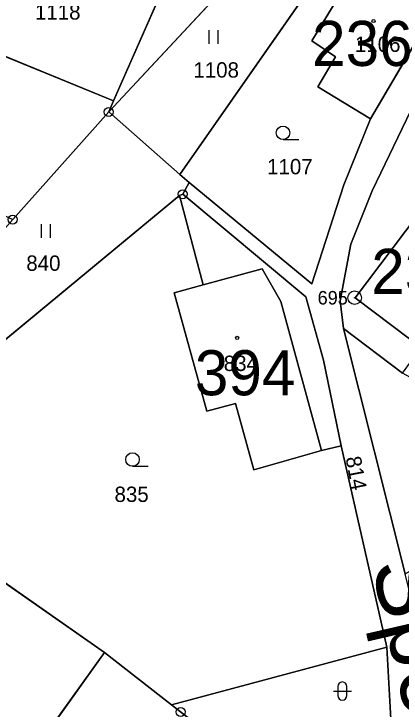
# Model space of a CAD drawing. Extents: x -689422 to -685210, y -987725 to -982160.
# Drawn here: x -687112.2 to -687069.3, y -985395.8 to -985318.7 of the extents above; entities that cross this region are included whole.
import ezdxf

# ---------------------------------------------------------------- set-up
doc = ezdxf.new("R2010")
doc.units = 0
for name, color, linetype in [('KN_Budovy', 7, 'Continuous'), ('KN_Budovy_cisla_domovni', 7, 'Continuous'), ('KN_Hranice_parcel', 7, 'Continuous'), ('KN_Hranice_parcel_vnitrni_kresba', 7, 'Continuous'), ('KN_Parcelni cisla', 7, 'Continuous'), ('KN_Polygon parcely', 7, 'Continuous'), ('KN_Popisy_pomistni nazvy nazvy ulic', 7, 'Continuous'), ('KN_POZEMKY_OSTATNI PLOCHA', 7, 'Continuous'), ('KN_POZEMKY_TTP', 7, 'Continuous'), ('KN_POZEMKY_ZAHRADA', 7, 'Continuous'), ('KN_POZEMKY_ZASTAVENA PLOCHA', 7, 'Continuous'), ('KN_VYUZITI_13_zastavena plocha_zboreniste', 7, 'Continuous'), ('KN_VYUZITI_17_ostatni plocha_ostatni komunikace', 7, 'Continuous'), ('KN_VYUZITI_27_ostatni plocha_neplodna puda', 7, 'Continuous'), ('KN_Značky bodu BP', 7, 'Continuous'), ('KN_Značky budov', 7, 'Continuous'), ('KN_Značky kultur', 7, 'Continuous')]:
    doc.layers.add(name, color=color, linetype=linetype)

msp = doc.modelspace()

# ---------------------------------------------------------------- linework, layer by layer
at = {"layer": 'KN_Budovy'}
for points in [[(-687078.51, -985326.77), (-687072.68, -985330.31), (-687065.31, -985317.8), (-687073.83, -985312.84), (-687079.19, -985321.67), (-687076.55, -985323.43)], [(-687059.67, -985343.81), (-687065.94, -985338.98), (-687074.38, -985350.15), (-687068.35, -985354.72), (-687065.03, -985350.18), (-687064.17, -985350.81), (-687063.44, -985349.81), (-687063.2, -985349.98), (-687061.56, -985347.75), (-687062.02, -985347.41)], [(-687082.62, -985350.55), (-687084.71, -985346.95), (-687091.23, -985348.71), (-687094.47, -985349.59), (-687090.83, -985362.74), (-687087.65, -985361.86), (-687085.62, -985369.23), (-687078.13, -985367.09)]]:
    msp.add_lwpolyline(points, close=True, dxfattribs=at)
at = {"layer": 'KN_Hranice_parcel'}
for p, q in [((-687080.88, -985307.2), (-687101.72, -985329.55)), ((-687101.18, -985328.31), (-687150.91, -985307.97)), ((-687076.55, -985311.77), (-687093.82, -985336.47)), ((-687094.98, -985314.21), (-687101.18, -985328.31)), ((-687065.31, -985317.8), (-687072.68, -985330.31)), ((-687101.72, -985329.55), (-687101.18, -985328.31)), ((-687101.72, -985329.55), (-687112.38, -985341.48)), ((-687093.82, -985336.47), (-687101.72, -985329.55)), ((-687092.8, -985337.37), (-687093.82, -985336.47)), ((-687092.8, -985337.37), (-687093.51, -985338.67)), ((-687093.87, -985338.8), (-687129.88, -985368.57)), ((-687093.51, -985338.67), (-687093.87, -985338.8)), ((-687069.11, -985358.52), (-687075.66, -985353.56)), ((-687068.84, -985380.75), (-687075.66, -985353.56)), ((-687075.92, -985366.55), (-687070.88, -985388.88)), ((-687102.18, -985389.49), (-687121.37, -985376.1)), ((-687070.88, -985388.88), (-687094.74, -985395.3)), ((-687094.74, -985395.3), (-687102.18, -985389.49))]:
    msp.add_line(p, q, dxfattribs=at)
for points in [[(-687065.31, -985317.8), (-687073.83, -985312.84), (-687079.19, -985321.67), (-687076.55, -985323.43), (-687078.51, -985326.77), (-687072.68, -985330.31)], [(-687075.66, -985353.56), (-687076.05, -985350.48), (-687074.85, -985344.2), (-687072.5, -985338.29), (-687068.2, -985329.39), (-687063.64, -985323.79), (-687062.1, -985321.9)], [(-687072.68, -985330.31), (-687075.64, -985337.63), (-687079.19, -985348.61), (-687092.8, -985337.37)], [(-687093.87, -985338.8), (-687091.23, -985348.71), (-687094.47, -985349.59), (-687090.83, -985362.74), (-687087.65, -985361.86), (-687085.62, -985369.23), (-687078.13, -985367.09), (-687075.92, -985366.55)], [(-687093.51, -985338.67), (-687079.84, -985350.05), (-687077.9, -985357.06), (-687075.92, -985366.55)], [(-687058.93, -985344.38), (-687059.67, -985343.81), (-687065.94, -985338.98), (-687074.38, -985350.15), (-687068.35, -985354.72), (-687067.07, -985355.68)], [(-687070.88, -985388.88), (-687070.4, -985397.54), (-687069.86, -985405.81)], [(-687103.93, -985408.99), (-687112.13, -985403.33), (-687102.18, -985389.49)], [(-687094.74, -985395.3), (-687093.75, -985396.07), (-687082.92, -985404.46)]]:
    msp.add_lwpolyline(points, dxfattribs=at)
at = {"layer": 'KN_Hranice_parcel_vnitrni_kresba'}
for p, q in [((-687091.23, -985348.71), (-687084.71, -985346.95)), ((-687084.71, -985346.95), (-687082.62, -985350.55)), ((-687082.62, -985350.55), (-687078.13, -985367.09))]:
    msp.add_line(p, q, dxfattribs=at)
at = {"layer": 'KN_Polygon parcely'}
for points in [[(-687044.91, -985229.69), (-687053.52, -985273.21), (-687056.57, -985286.17), (-687061.3, -985303.76), (-687064.09, -985315.73), (-687065.31, -985317.8), (-687072.68, -985330.31), (-687075.64, -985337.63), (-687079.19, -985348.61), (-687092.8, -985337.37), (-687093.51, -985338.67), (-687079.84, -985350.05), (-687077.9, -985357.06), (-687075.92, -985366.55), (-687070.88, -985388.88), (-687070.4, -985397.54)], [(-687065.57, -985399.32), (-687065.41, -985394.4), (-687068.84, -985380.75), (-687075.66, -985353.56), (-687076.05, -985350.48), (-687074.85, -985344.2), (-687072.5, -985338.29), (-687068.2, -985329.39), (-687063.64, -985323.79), (-687062.1, -985321.9), (-687060.02, -985318.78), (-687059.8, -985316.96), (-687059.38, -985313.55), (-687056.97, -985303.54), (-687054.67, -985297.63), (-687047.56, -985279.34), (-687046.14, -985274.39), (-687037.71, -985234.52)]]:
    msp.add_lwpolyline(points, dxfattribs=at)
for points in [[(-687146.87, -985294.29), (-687148.77, -985301.2), (-687150.58, -985307.06), (-687150.91, -985307.97), (-687101.18, -985328.31), (-687094.98, -985314.21)], [(-687094.98, -985314.21), (-687101.18, -985328.31), (-687101.72, -985329.55), (-687080.88, -985307.2), (-687088.27, -985298.92), (-687089.2, -985301.03)], [(-687101.72, -985329.55), (-687093.82, -985336.47), (-687076.55, -985311.77), (-687080.88, -985307.2)], [(-687150.91, -985307.97), (-687152.72, -985312.8), (-687155.2, -985318.42), (-687156.47, -985320.88), (-687112.38, -985341.48), (-687101.72, -985329.55), (-687101.18, -985328.31)], [(-687074.44, -985309.23), (-687076.55, -985311.77), (-687093.82, -985336.47), (-687092.8, -985337.37), (-687079.19, -985348.61), (-687075.64, -985337.63), (-687072.68, -985330.31), (-687078.51, -985326.77), (-687076.55, -985323.43), (-687079.19, -985321.67), (-687073.83, -985312.84), (-687065.31, -985317.8), (-687064.09, -985315.73), (-687064.88, -985315.27)], [(-687078.51, -985326.77), (-687072.68, -985330.31), (-687065.31, -985317.8), (-687073.83, -985312.84), (-687079.19, -985321.67), (-687076.55, -985323.43)], [(-687075.66, -985353.56), (-687069.11, -985358.52), (-687067.07, -985355.68), (-687068.35, -985354.72), (-687074.38, -985350.15), (-687065.94, -985338.98), (-687059.67, -985343.81), (-687058.93, -985344.38), (-687052.71, -985335.73), (-687060.18, -985329.12), (-687057.46, -985326.13), (-687060.49, -985323.37), (-687062.1, -985321.9), (-687063.64, -985323.79), (-687068.2, -985329.39), (-687072.5, -985338.29), (-687074.85, -985344.2), (-687076.05, -985350.48)], [(-687092.8, -985337.37), (-687093.82, -985336.47), (-687101.72, -985329.55), (-687112.38, -985341.48), (-687123.84, -985354.3), (-687133.46, -985365.06), (-687134.45, -985364.6), (-687136.61, -985367.73), (-687137.29, -985368.72), (-687132.51, -985372.2), (-687129.88, -985368.57), (-687093.87, -985338.8), (-687093.51, -985338.67)], [(-687121.37, -985376.1), (-687102.18, -985389.49), (-687094.74, -985395.3), (-687070.88, -985388.88), (-687075.92, -985366.55), (-687078.13, -985367.09), (-687085.62, -985369.23), (-687087.65, -985361.86), (-687090.83, -985362.74), (-687094.47, -985349.59), (-687091.23, -985348.71), (-687093.87, -985338.8), (-687129.88, -985368.57)], [(-687087.65, -985361.86), (-687085.62, -985369.23), (-687078.13, -985367.09), (-687075.92, -985366.55), (-687077.9, -985357.06), (-687079.84, -985350.05), (-687093.51, -985338.67), (-687093.87, -985338.8), (-687091.23, -985348.71), (-687094.47, -985349.59), (-687090.83, -985362.74)], [(-687065.94, -985338.98), (-687074.38, -985350.15), (-687068.35, -985354.72), (-687067.07, -985355.68), (-687064.99, -985352.79), (-687058.93, -985344.38), (-687059.67, -985343.81)], [(-687047.03, -985375.22), (-687046.29, -985374.06), (-687056.87, -985366.24), (-687061.57, -985362.62), (-687069.11, -985358.52), (-687075.66, -985353.56), (-687068.84, -985380.75), (-687061.87, -985376.86), (-687055.61, -985384.09)], [(-687112.13, -985403.33), (-687102.18, -985389.49), (-687121.37, -985376.1), (-687134.32, -985395.25), (-687138.98, -985406.55), (-687120.58, -985411.29), (-687111.14, -985414.5), (-687103.93, -985408.99)], [(-687078.09, -985399.65), (-687075.21, -985400.62), (-687075.4, -985401.2), (-687072.5, -985402.16), (-687074.75, -985408.93), (-687079.64, -985407.3), (-687070.72, -985414.43), (-687069.59, -985414.85), (-687069.86, -985405.81), (-687070.4, -985397.54), (-687070.88, -985388.88), (-687094.74, -985395.3), (-687093.75, -985396.07), (-687082.92, -985404.46), (-687081.19, -985399.26), (-687078.3, -985400.23)], [(-687102.18, -985389.49), (-687112.13, -985403.33), (-687103.93, -985408.99), (-687097.64, -985404.4), (-687070.72, -985414.43), (-687079.64, -985407.3), (-687083.44, -985406.03), (-687082.92, -985404.46), (-687093.75, -985396.07), (-687094.74, -985395.3)]]:
    msp.add_lwpolyline(points, close=True, dxfattribs=at)
at = {"layer": 'KN_POZEMKY_OSTATNI PLOCHA'}
for p, q in [((-687072.68, -985330.31), (-687065.31, -985317.8)), ((-687068.2, -985329.39), (-687072.5, -985338.29)), ((-687075.64, -985337.63), (-687072.68, -985330.31)), ((-687093.51, -985338.67), (-687092.8, -985337.37)), ((-687092.8, -985337.37), (-687079.19, -985348.61)), ((-687079.19, -985348.61), (-687075.64, -985337.63)), ((-687079.84, -985350.05), (-687093.51, -985338.67)), ((-687072.5, -985338.29), (-687074.85, -985344.2)), ((-687074.85, -985344.2), (-687076.05, -985350.48)), ((-687077.9, -985357.06), (-687079.84, -985350.05)), ((-687076.05, -985350.48), (-687075.66, -985353.56)), ((-687075.66, -985353.56), (-687068.84, -985380.75)), ((-687075.92, -985366.55), (-687077.9, -985357.06)), ((-687070.88, -985388.88), (-687075.92, -985366.55)), ((-687094.74, -985395.3), (-687070.88, -985388.88)), ((-687070.88, -985388.88), (-687070.4, -985397.54)), ((-687070.4, -985397.54), (-687070.88, -985388.88)), ((-687093.75, -985396.07), (-687094.74, -985395.3))]:
    msp.add_line(p, q, dxfattribs=at)
at = {"layer": 'KN_POZEMKY_TTP'}
for p, q in [((-687080.88, -985307.2), (-687101.72, -985329.55)), ((-687101.72, -985329.55), (-687080.88, -985307.2)), ((-687101.18, -985328.31), (-687150.91, -985307.97)), ((-687150.91, -985307.97), (-687101.18, -985328.31)), ((-687076.55, -985311.77), (-687093.82, -985336.47)), ((-687094.98, -985314.21), (-687101.18, -985328.31)), ((-687101.18, -985328.31), (-687094.98, -985314.21)), ((-687101.18, -985328.31), (-687101.72, -985329.55)), ((-687101.72, -985329.55), (-687101.18, -985328.31)), ((-687112.38, -985341.48), (-687101.72, -985329.55)), ((-687101.72, -985329.55), (-687112.38, -985341.48)), ((-687101.72, -985329.55), (-687093.82, -985336.47)), ((-687093.82, -985336.47), (-687101.72, -985329.55)), ((-687093.82, -985336.47), (-687092.8, -985337.37)), ((-687092.8, -985337.37), (-687093.51, -985338.67)), ((-687093.87, -985338.8), (-687129.88, -985368.57)), ((-687093.51, -985338.67), (-687093.87, -985338.8))]:
    msp.add_line(p, q, dxfattribs=at)
at = {"layer": 'KN_POZEMKY_ZAHRADA'}
for p, q in [((-687093.82, -985336.47), (-687076.55, -985311.77)), ((-687073.83, -985312.84), (-687079.19, -985321.67)), ((-687079.19, -985321.67), (-687076.55, -985323.43)), ((-687076.55, -985323.43), (-687078.51, -985326.77)), ((-687078.51, -985326.77), (-687072.68, -985330.31)), ((-687072.5, -985338.29), (-687068.2, -985329.39)), ((-687072.68, -985330.31), (-687075.64, -985337.63)), ((-687092.8, -985337.37), (-687093.82, -985336.47)), ((-687079.19, -985348.61), (-687092.8, -985337.37)), ((-687075.64, -985337.63), (-687079.19, -985348.61)), ((-687129.88, -985368.57), (-687093.87, -985338.8)), ((-687093.87, -985338.8), (-687091.23, -985348.71)), ((-687074.85, -985344.2), (-687072.5, -985338.29)), ((-687065.94, -985338.98), (-687074.38, -985350.15)), ((-687076.05, -985350.48), (-687074.85, -985344.2)), ((-687091.23, -985348.71), (-687094.47, -985349.59)), ((-687094.47, -985349.59), (-687090.83, -985362.74)), ((-687075.66, -985353.56), (-687076.05, -985350.48)), ((-687074.38, -985350.15), (-687068.35, -985354.72)), ((-687075.66, -985353.56), (-687069.11, -985358.52)), ((-687068.84, -985380.75), (-687075.66, -985353.56)), ((-687069.11, -985358.52), (-687075.66, -985353.56)), ((-687090.83, -985362.74), (-687087.65, -985361.86)), ((-687087.65, -985361.86), (-687085.62, -985369.23)), ((-687078.13, -985367.09), (-687075.92, -985366.55)), ((-687075.92, -985366.55), (-687070.88, -985388.88)), ((-687085.62, -985369.23), (-687078.13, -985367.09)), ((-687102.18, -985389.49), (-687121.37, -985376.1)), ((-687121.37, -985376.1), (-687102.18, -985389.49)), ((-687070.88, -985388.88), (-687094.74, -985395.3)), ((-687102.18, -985389.49), (-687112.13, -985403.33)), ((-687094.74, -985395.3), (-687102.18, -985389.49))]:
    msp.add_line(p, q, dxfattribs=at)
at = {"layer": 'KN_POZEMKY_ZASTAVENA PLOCHA'}
for p, q in [((-687079.19, -985321.67), (-687073.83, -985312.84)), ((-687065.31, -985317.8), (-687072.68, -985330.31)), ((-687076.55, -985323.43), (-687079.19, -985321.67)), ((-687078.51, -985326.77), (-687076.55, -985323.43)), ((-687072.68, -985330.31), (-687078.51, -985326.77)), ((-687093.87, -985338.8), (-687093.51, -985338.67)), ((-687091.23, -985348.71), (-687093.87, -985338.8)), ((-687093.51, -985338.67), (-687079.84, -985350.05)), ((-687074.38, -985350.15), (-687065.94, -985338.98)), ((-687094.47, -985349.59), (-687091.23, -985348.71)), ((-687090.83, -985362.74), (-687094.47, -985349.59)), ((-687079.84, -985350.05), (-687077.9, -985357.06)), ((-687068.35, -985354.72), (-687074.38, -985350.15)), ((-687077.9, -985357.06), (-687075.92, -985366.55)), ((-687087.65, -985361.86), (-687090.83, -985362.74)), ((-687085.62, -985369.23), (-687087.65, -985361.86)), ((-687075.92, -985366.55), (-687078.13, -985367.09)), ((-687078.13, -985367.09), (-687085.62, -985369.23)), ((-687112.13, -985403.33), (-687102.18, -985389.49)), ((-687102.18, -985389.49), (-687094.74, -985395.3)), ((-687094.74, -985395.3), (-687093.75, -985396.07))]:
    msp.add_line(p, q, dxfattribs=at)
at = {"layer": 'KN_VYUZITI_13_zastavena plocha_zboreniste'}
for p, q in [((-687112.13, -985403.33), (-687102.18, -985389.49)), ((-687102.18, -985389.49), (-687094.74, -985395.3)), ((-687094.74, -985395.3), (-687093.75, -985396.07))]:
    msp.add_line(p, q, dxfattribs=at)
at = {"layer": 'KN_VYUZITI_17_ostatni plocha_ostatni komunikace'}
for p, q in [((-687072.68, -985330.31), (-687065.31, -985317.8)), ((-687068.2, -985329.39), (-687072.5, -985338.29)), ((-687075.64, -985337.63), (-687072.68, -985330.31)), ((-687093.51, -985338.67), (-687092.8, -985337.37)), ((-687092.8, -985337.37), (-687079.19, -985348.61)), ((-687079.19, -985348.61), (-687075.64, -985337.63)), ((-687079.84, -985350.05), (-687093.51, -985338.67)), ((-687072.5, -985338.29), (-687074.85, -985344.2)), ((-687074.85, -985344.2), (-687076.05, -985350.48)), ((-687077.9, -985357.06), (-687079.84, -985350.05)), ((-687076.05, -985350.48), (-687075.66, -985353.56)), ((-687075.66, -985353.56), (-687068.84, -985380.75)), ((-687075.92, -985366.55), (-687077.9, -985357.06)), ((-687070.88, -985388.88), (-687075.92, -985366.55)), ((-687070.4, -985397.54), (-687070.88, -985388.88))]:
    msp.add_line(p, q, dxfattribs=at)
at = {"layer": 'KN_VYUZITI_27_ostatni plocha_neplodna puda'}
for p, q in [((-687094.74, -985395.3), (-687070.88, -985388.88)), ((-687070.88, -985388.88), (-687070.4, -985397.54)), ((-687093.75, -985396.07), (-687094.74, -985395.3))]:
    msp.add_line(p, q, dxfattribs=at)
at = {"layer": 'KN_Značky bodu BP'}
for centre, radius in [((-687101.72, -985329.55), 0.5), ((-687101.72, -985329.55), 0.0303), ((-687093.51, -985338.67), 0.5), ((-687093.51, -985338.67), 0.0303), ((-687112.38, -985341.48), 0.5), ((-687074.44, -985350.15), 0.75), ((-687074.44, -985350.15), 0.03), ((-687093.75, -985396.07), 0.5)]:
    msp.add_circle(centre, radius, dxfattribs=at)
at = {"layer": 'KN_Značky budov'}
for centre in [(-687072.347, -985319.469), (-687087.467, -985354.599)]:
    msp.add_circle(centre, 0.175, dxfattribs=at)
at = {"layer": 'KN_Značky kultur'}
for p, q in [((-687090.581, -985321.98), (-687090.581, -985320.48)), ((-687089.58, -985321.98), (-687089.58, -985320.48)), ((-687082.383, -985332.61), (-687080.633, -985332.61)), ((-687109.181, -985343.49), (-687109.181, -985341.99)), ((-687108.18, -985343.49), (-687108.18, -985341.99)), ((-687099.083, -985368.84), (-687097.333, -985368.84)), ((-687076.801, -985393.751), (-687074.799, -985393.751)), ((-687076.301, -985393.251), (-687076.301, -985394.252)), ((-687075.299, -985394.252), (-687075.299, -985393.251))]:
    msp.add_line(p, q, dxfattribs=at)
for centre in [(-687082.383, -985331.86), (-687099.083, -985368.09)]:
    msp.add_circle(centre, 0.75, dxfattribs=at)
for centre, start, end in [((-687075.8, -985393.251), 0, 180), ((-687075.8, -985394.251), 180, 359.98789)]:
    msp.add_arc(centre, 0.5, start, end, dxfattribs=at)

# ---------------------------------------------------------------- texts
at = {"layer": 'KN_Budovy_cisla_domovni'}
for s, p in [('236', (-687079.158, -985324.449)), ('235', (-687072.596, -985349.724)), ('394', (-687092.17, -985360.964))]:
    msp.add_text(s, height=5, dxfattribs=at).set_placement(p)
at = {"layer": 'KN_Parcelni cisla'}
for s, p in [('1118', (-687109.91, -985319.31)), ('1106', (-687074.41, -985322.89)), ('1108', (-687092.33, -985325.74)), ('1107', (-687084.15, -985336.46)), ('840', (-687110.87, -985347.16)), ('834', (-687088.96, -985358.27)), ('835', (-687101.08, -985372.79))]:
    msp.add_text(s, height=1.7, dxfattribs=at).set_placement(p)
msp.add_text('814', height=1.7, rotation=281, dxfattribs=at).set_placement((-687075.454, -985367.892))
at = {"layer": 'KN_Popisy_pomistni nazvy nazvy ulic'}
msp.add_text('Sportovní', height=7.5, rotation=283, dxfattribs=at).set_placement((-687072.608, -985379.711))
at = {"layer": 'KN_Značky bodu BP'}
msp.add_text('695', height=1.5, dxfattribs=at).set_placement((-687078.543, -985350.9))

doc.saveas('drawing.dxf')
